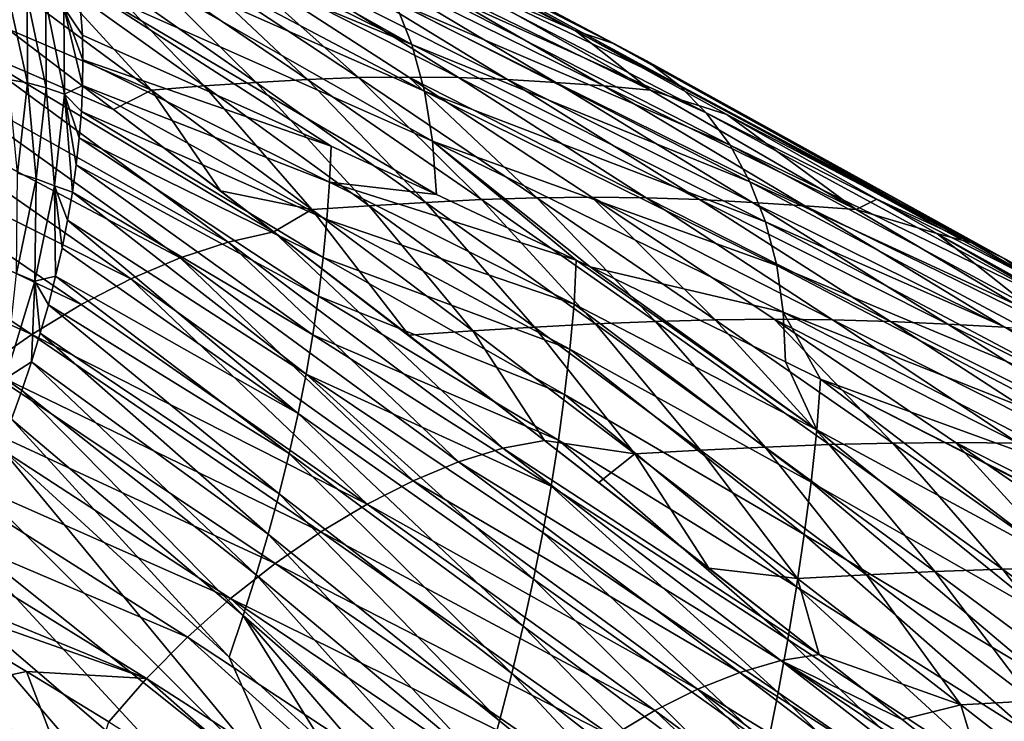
# Model space of a CAD drawing. Header units: metres. Extents: x -81 to 81, y -160 to 24.
# Tile 398 of 424: x 46 to 60, y -24 to -14. Entities that reach past the tile are written whole.
import ezdxf

# ---------------------------------------------------------------- set-up
doc = ezdxf.new("R2010")
doc.units = ezdxf.units.M
doc.layers.add('solid_501850_SW0001', color=7, linetype='CONTINUOUS')

msp = doc.modelspace()

# ---------------------------------------------------------------- linework, layer by layer
at = {"layer": 'solid_501850_SW0001'}
for points in [[(51.381676, -14.552135, 38.218342), (46.236816, -12.007472, 34.642727), (46.051979, -11.555608, 35.25964)], [(51.138412, -13.938457, 39.045704), (51.381676, -14.552135, 38.218342), (46.051979, -11.555608, 35.25964)], [(54.243725, -14.529588, 46.715511), (49.034344, -11.767048, 43.352364), (48.459808, -11.539899, 44.209618)], [(54.243725, -14.529588, 46.715511), (48.459808, -11.539899, 44.209618), (50.685349, -12.716161, 45.586086)], [(54.739605, -14.790174, 45.92141), (49.565578, -12.07014, 42.487942), (49.034344, -11.767048, 43.352364)], [(54.243725, -14.529588, 46.715511), (54.739605, -14.790174, 45.92141), (49.034344, -11.767048, 43.352364)], [(51.381676, -14.552135, 38.218342), (46.390862, -12.484763, 34.036221), (46.236816, -12.007472, 34.642727)], [(55.187233, -15.123268, 45.116829), (50.044197, -12.442247, 41.618992), (49.565578, -12.07014, 42.487942)], [(54.739605, -14.790174, 45.92141), (55.187233, -15.123268, 45.116829), (49.565578, -12.07014, 42.487942)], [(51.560978, -15.216865, 37.415573), (46.511375, -12.988661, 33.443432), (46.390862, -12.484763, 34.036221)], [(51.381676, -14.552135, 38.218342), (51.560978, -15.216865, 37.415573), (46.390862, -12.484763, 34.036221)], [(55.187233, -15.123268, 45.116829), (50.467518, -12.879896, 40.751743), (50.044197, -12.442247, 41.618992)], [(53.712002, -14.352382, 47.491558), (54.243725, -14.529588, 46.715511), (50.685349, -12.716161, 45.586086)], [(51.820988, -13.526931, 47.407066), (53.712002, -14.352382, 47.491558), (50.685349, -12.716161, 45.586086)], [(55.582592, -15.523121, 44.311565), (50.833046, -13.37977, 39.892048), (50.467518, -12.879896, 40.751743)], [(55.187233, -15.123268, 45.116829), (55.582592, -15.523121, 44.311565), (50.467518, -12.879896, 40.751743)], [(51.674412, -15.928433, 36.643333), (46.626717, -13.683044, 32.679245), (46.511375, -12.988661, 33.443432)], [(51.560978, -15.216865, 37.415573), (51.674412, -15.928433, 36.643333), (46.511375, -12.988661, 33.443432)], [(48.071609, -13.333746, 51.727974), (47.414883, -13.361568, 52.419991), (49.895454, -15.048962, 54.963287)], [(48.719975, -13.324569, 51.028309), (48.071609, -13.333746, 51.727974), (50.620518, -15.022439, 54.195496)], [(50.620518, -15.022439, 54.195496), (48.071609, -13.333746, 51.727974), (49.895454, -15.048962, 54.963287)], [(51.337345, -15.013768, 53.420864), (48.719975, -13.324569, 51.028309), (50.620518, -15.022439, 54.195496)], [(52.046833, -15.022608, 52.634907), (48.719975, -13.324569, 51.028309), (51.337345, -15.013768, 53.420864)], [(52.046833, -15.022608, 52.634907), (49.360188, -13.333924, 50.318062), (48.719975, -13.324569, 51.028309)], [(52.746574, -15.049292, 51.843781), (49.360188, -13.333924, 50.318062), (52.046833, -15.022608, 52.634907)], [(52.746574, -15.049292, 51.843781), (49.990559, -13.361917, 49.60181), (49.360188, -13.333924, 50.318062)], [(46.076992, -13.460634, 53.778084), (45.393555, -13.526157, 54.439835), (47.666992, -15.199658, 57.210106)], [(46.750145, -13.405132, 53.103542), (46.076992, -13.460634, 53.778084), (48.420597, -15.141355, 56.473446)], [(48.420597, -15.141355, 56.473446), (46.076992, -13.460634, 53.778084), (47.666992, -15.199658, 57.210106)], [(47.414883, -13.361568, 52.419991), (46.750145, -13.405132, 53.103542), (49.162457, -15.090097, 55.7229)], [(49.162457, -15.090097, 55.7229), (46.750145, -13.405132, 53.103542), (48.420597, -15.141355, 56.473446)], [(49.895454, -15.048962, 54.963287), (47.414883, -13.361568, 52.419991), (49.162457, -15.090097, 55.7229)], [(53.437481, -15.090549, 51.045418), (49.990559, -13.361917, 49.60181), (52.746574, -15.049292, 51.843781)], [(53.437481, -15.090549, 51.045418), (50.611797, -13.405617, 48.878284), (49.990559, -13.361917, 49.60181)], [(54.118549, -15.141894, 50.239071), (50.611797, -13.405617, 48.878284), (53.437481, -15.090549, 51.045418)], [(54.118549, -15.141894, 50.239071), (51.223312, -13.461227, 48.147198), (50.611797, -13.405617, 48.878284)], [(55.922859, -15.985349, 43.512856), (51.138412, -13.938457, 39.045704), (50.833046, -13.37977, 39.892048)], [(55.582592, -15.523121, 44.311565), (55.922859, -15.985349, 43.512856), (50.833046, -13.37977, 39.892048)], [(54.784531, -15.200349, 49.42231), (51.223312, -13.461227, 48.147198), (54.118549, -15.141894, 50.239071)], [(54.784531, -15.200349, 49.42231), (51.820988, -13.526931, 47.407066), (51.223312, -13.461227, 48.147198)], [(47.666992, -15.199658, 57.210106), (45.393555, -13.526157, 54.439835), (45.614483, -14.327086, 56.268772)], [(54.784531, -15.200349, 49.42231), (53.712002, -14.352382, 47.491558), (51.820988, -13.526931, 47.407066)], [(46.420303, -14.02544, 32.057678), (46.626717, -13.683044, 32.679245), (46.683296, -14.417109, 31.944193)], [(50.229889, -15.997247, 34.729874), (46.683296, -14.417109, 31.944193), (46.626717, -13.683044, 32.679245)], [(51.731468, -16.687729, 35.916821), (50.229889, -15.997247, 34.729874), (46.626717, -13.683044, 32.679245)], [(51.674412, -15.928433, 36.643333), (51.731468, -16.687729, 35.916821), (46.626717, -13.683044, 32.679245)], [(45.899185, -15.094875, 30.704269), (45.628143, -15.049007, 30.657438), (45.625515, -13.839293, 31.770866)], [(45.895546, -13.874189, 31.828856), (45.899185, -15.094875, 30.704269), (45.625515, -13.839293, 31.770866)], [(46.165749, -15.166101, 30.79281), (45.899185, -15.094875, 30.704269), (45.895546, -13.874189, 31.828856)], [(46.161266, -13.937654, 31.925404), (46.165749, -15.166101, 30.79281), (45.895546, -13.874189, 31.828856)], [(46.161266, -13.937654, 31.925404), (46.420303, -14.02544, 32.057678), (46.42585, -15.258811, 30.919487)], [(46.161266, -13.937654, 31.925404), (46.42585, -15.258811, 30.919487), (46.165749, -15.166101, 30.79281)], [(46.420303, -14.02544, 32.057678), (46.683296, -14.417109, 31.944193), (46.690861, -14.77109, 31.610945)], [(46.420303, -14.02544, 32.057678), (46.690861, -14.77109, 31.610945), (46.685928, -15.133663, 31.283468)], [(46.42585, -15.258811, 30.919487), (46.420303, -14.02544, 32.057678), (46.685928, -15.133663, 31.283468)], [(56.205288, -16.505592, 42.727806), (51.381676, -14.552135, 38.218342), (51.138412, -13.938457, 39.045704)], [(55.922859, -15.985349, 43.512856), (56.205288, -16.505592, 42.727806), (51.138412, -13.938457, 39.045704)], [(47.128731, -15.47471, 58.215424), (45.614483, -14.327086, 56.268772), (44.889595, -14.514923, 56.891071)], [(47.666992, -15.199658, 57.210106), (45.614483, -14.327086, 56.268772), (47.128731, -15.47471, 58.215424)], [(46.690861, -14.77109, 31.610945), (46.683296, -14.417109, 31.944193), (50.229889, -15.997247, 34.729874)], [(59.367966, -17.377544, 50.132549), (54.243725, -14.529588, 46.715511), (53.712002, -14.352382, 47.491558)], [(59.367966, -17.377544, 50.132549), (53.712002, -14.352382, 47.491558), (55.873505, -15.547473, 48.876907)], [(54.784531, -15.200349, 49.42231), (55.873505, -15.547473, 48.876907), (53.712002, -14.352382, 47.491558)], [(48.76059, -17.366125, 61.689133), (44.889595, -14.514923, 56.891071), (44.143307, -14.77847, 57.466152)], [(49.415836, -17.219246, 61.105362), (47.128731, -15.47471, 58.215424), (44.889595, -14.514923, 56.891071)], [(48.76059, -17.366125, 61.689133), (49.415836, -17.219246, 61.105362), (44.889595, -14.514923, 56.891071)], [(56.42725, -17.079359, 41.963444), (51.560978, -15.216865, 37.415573), (51.381676, -14.552135, 38.218342)], [(56.205288, -16.505592, 42.727806), (56.42725, -17.079359, 41.963444), (51.381676, -14.552135, 38.218342)], [(59.830841, -17.599165, 49.401505), (54.739605, -14.790174, 45.92141), (54.243725, -14.529588, 46.715511)], [(59.367966, -17.377544, 50.132549), (59.830841, -17.599165, 49.401505), (54.243725, -14.529588, 46.715511)], [(48.075581, -17.593344, 62.230732), (44.143307, -14.77847, 57.466152), (43.385609, -15.111691, 57.989574)], [(48.075581, -17.593344, 62.230732), (48.76059, -17.366125, 61.689133), (44.143307, -14.77847, 57.466152)], [(46.685928, -15.133663, 31.283468), (46.690861, -14.77109, 31.610945), (50.207573, -16.511072, 34.256538)], [(46.690861, -14.77109, 31.610945), (50.229889, -15.997247, 34.729874), (50.207573, -16.511072, 34.256538)], [(59.830841, -17.599165, 49.401505), (55.187233, -15.123268, 45.116829), (54.739605, -14.790174, 45.92141)], [(50.620518, -15.022439, 54.195496), (49.895454, -15.048962, 54.963287), (52.377026, -16.761465, 57.491039)], [(51.337345, -15.013768, 53.420864), (50.620518, -15.022439, 54.195496), (53.166389, -16.736252, 56.65202)], [(53.166389, -16.736252, 56.65202), (50.620518, -15.022439, 54.195496), (52.377026, -16.761465, 57.491039)], [(53.947536, -16.728115, 55.806976), (51.337345, -15.013768, 53.420864), (53.166389, -16.736252, 56.65202)], [(54.722221, -16.73641, 54.949734), (51.337345, -15.013768, 53.420864), (53.947536, -16.728115, 55.806976)], [(54.722221, -16.73641, 54.949734), (52.046833, -15.022608, 52.634907), (51.337345, -15.013768, 53.420864)], [(55.487164, -16.761778, 54.088169), (52.046833, -15.022608, 52.634907), (54.722221, -16.73641, 54.949734)], [(55.487164, -16.761778, 54.088169), (52.746574, -15.049292, 51.843781), (52.046833, -15.022608, 52.634907)], [(47.374588, -17.892267, 62.723747), (43.385609, -15.111691, 57.989574), (42.624023, -15.509725, 58.457596)], [(47.374588, -17.892267, 62.723747), (48.075581, -17.593344, 62.230732), (43.385609, -15.111691, 57.989574)], [(45.899185, -15.094875, 30.704269), (45.758961, -16.383331, 29.674858), (45.628143, -15.049007, 30.657438)], [(46.02552, -16.464092, 29.7547), (45.758961, -16.383331, 29.674858), (45.899185, -15.094875, 30.704269)], [(46.165749, -15.166101, 30.79281), (46.02552, -16.464092, 29.7547), (45.899185, -15.094875, 30.704269)], [(46.165749, -15.166101, 30.79281), (46.286106, -16.563457, 29.874815), (46.02552, -16.464092, 29.7547)], [(46.165749, -15.166101, 30.79281), (46.42585, -15.258811, 30.919487), (46.286106, -16.563457, 29.874815)], [(46.42585, -15.258811, 30.919487), (46.685928, -15.133663, 31.283468), (46.66843, -15.504239, 30.962389)], [(46.66843, -15.504239, 30.962389), (46.685928, -15.133663, 31.283468), (50.170822, -17.04665, 33.812077)], [(46.685928, -15.133663, 31.283468), (50.207573, -16.511072, 34.256538), (50.170822, -17.04665, 33.812077)], [(48.420597, -15.141355, 56.473446), (47.666992, -15.199658, 57.210106), (49.954033, -16.901487, 59.951092)], [(49.162457, -15.090097, 55.7229), (48.420597, -15.141355, 56.473446), (50.773262, -16.848387, 59.143887)], [(50.773262, -16.848387, 59.143887), (48.420597, -15.141355, 56.473446), (49.954033, -16.901487, 59.951092)], [(49.895454, -15.048962, 54.963287), (49.162457, -15.090097, 55.7229), (51.579746, -16.800409, 58.322056)], [(51.579746, -16.800409, 58.322056), (49.162457, -15.090097, 55.7229), (50.773262, -16.848387, 59.143887)], [(52.377026, -16.761465, 57.491039), (49.895454, -15.048962, 54.963287), (51.579746, -16.800409, 58.322056)], [(56.243443, -16.800833, 53.219364), (52.746574, -15.049292, 51.843781), (55.487164, -16.761778, 54.088169)], [(56.243443, -16.800833, 53.219364), (53.437481, -15.090549, 51.045418), (52.746574, -15.049292, 51.843781)], [(56.989735, -16.84889, 52.342247), (53.437481, -15.090549, 51.045418), (56.243443, -16.800833, 53.219364)], [(56.989735, -16.84889, 52.342247), (54.118549, -15.141894, 50.239071), (53.437481, -15.090549, 51.045418)], [(57.720085, -16.902111, 51.453789), (54.118549, -15.141894, 50.239071), (56.989735, -16.84889, 52.342247)], [(57.720085, -16.902111, 51.453789), (54.784531, -15.200349, 49.42231), (54.118549, -15.141894, 50.239071)], [(60.249489, -17.896261, 48.655308), (55.582592, -15.523121, 44.311565), (55.187233, -15.123268, 45.116829)], [(59.830841, -17.599165, 49.401505), (60.249489, -17.896261, 48.655308), (55.187233, -15.123268, 45.116829)], [(46.286106, -16.563457, 29.874815), (46.42585, -15.258811, 30.919487), (46.540447, -16.656763, 30.044237)], [(46.42585, -15.258811, 30.919487), (46.66843, -15.504239, 30.962389), (46.638332, -15.882125, 30.648371)], [(46.42585, -15.258811, 30.919487), (46.638332, -15.882125, 30.648371), (46.595654, -16.266552, 30.342108)], [(46.42585, -15.258811, 30.919487), (46.595654, -16.266552, 30.342108), (46.540447, -16.656763, 30.044237)], [(47.666992, -15.199658, 57.210106), (47.128731, -15.47471, 58.215424), (48.652695, -16.635681, 60.147739)], [(49.954033, -16.901487, 59.951092), (47.666992, -15.199658, 57.210106), (48.652695, -16.635681, 60.147739)], [(56.586117, -17.702047, 41.226891), (51.674412, -15.928433, 36.643333), (51.560978, -15.216865, 37.415573)], [(56.42725, -17.079359, 41.963444), (56.586117, -17.702047, 41.226891), (51.560978, -15.216865, 37.415573)], [(57.720085, -16.902111, 51.453789), (55.873505, -15.547473, 48.876907), (54.784531, -15.200349, 49.42231)], [(46.667614, -18.256433, 63.163204), (42.624023, -15.509725, 58.457596), (41.86396, -15.969094, 58.867496)], [(46.667614, -18.256433, 63.163204), (47.374588, -17.892267, 62.723747), (42.624023, -15.509725, 58.457596)], [(46.638332, -15.882125, 30.648371), (46.66843, -15.504239, 30.962389), (50.118141, -17.588531, 33.376495)], [(46.66843, -15.504239, 30.962389), (50.170822, -17.04665, 33.812077), (50.118141, -17.588531, 33.376495)], [(49.415836, -17.219246, 61.105362), (48.652695, -16.635681, 60.147739), (47.128731, -15.47471, 58.215424)], [(60.618809, -18.261227, 47.906685), (55.922859, -15.985349, 43.512856), (55.582592, -15.523121, 44.311565)], [(60.249489, -17.896261, 48.655308), (60.618809, -18.261227, 47.906685), (55.582592, -15.523121, 44.311565)], [(58.014431, -16.753647, 50.270187), (59.367966, -17.377544, 50.132549), (55.873505, -15.547473, 48.876907)], [(57.720085, -16.902111, 51.453789), (58.014431, -16.753647, 50.270187), (55.873505, -15.547473, 48.876907)], [(45.961082, -18.681717, 63.545864), (41.86396, -15.969094, 58.867496), (41.110748, -16.486374, 59.216599)], [(45.961082, -18.681717, 63.545864), (46.667614, -18.256433, 63.163204), (41.86396, -15.969094, 58.867496)], [(46.595654, -16.266552, 30.342108), (46.638332, -15.882125, 30.648371), (50.051582, -18.135687, 32.949432)], [(46.638332, -15.882125, 30.648371), (50.118141, -17.588531, 33.376495), (50.051582, -18.135687, 32.949432)], [(50.207573, -16.511072, 34.256538), (50.229889, -15.997247, 34.729874), (51.731468, -16.687729, 35.916821)], [(53.724648, -17.624487, 37.4995), (51.731468, -16.687729, 35.916821), (51.674412, -15.928433, 36.643333)], [(53.924446, -17.719681, 37.658607), (53.724648, -17.624487, 37.4995), (51.674412, -15.928433, 36.643333)], [(56.678478, -18.367329, 40.527695), (53.924446, -17.719681, 37.658607), (51.674412, -15.928433, 36.643333)], [(56.586117, -17.702047, 41.226891), (56.678478, -18.367329, 40.527695), (51.674412, -15.928433, 36.643333)], [(60.935722, -18.688761, 47.163998), (56.205288, -16.505592, 42.727806), (55.922859, -15.985349, 43.512856)], [(60.618809, -18.261227, 47.906685), (60.935722, -18.688761, 47.163998), (55.922859, -15.985349, 43.512856)], [(46.540447, -16.656763, 30.044237), (46.595654, -16.266552, 30.342108), (49.970413, -18.688627, 32.532211)], [(46.595654, -16.266552, 30.342108), (50.051582, -18.135687, 32.949432), (49.970413, -18.688627, 32.532211)], [(46.02552, -16.464092, 29.7547), (45.744492, -17.814283, 28.822502), (45.758961, -16.383331, 29.674858)], [(45.261272, -19.164076, 63.868565), (45.961082, -18.681717, 63.545864), (41.110748, -16.486374, 59.216599)], [(46.02552, -16.464092, 29.7547), (46.004585, -17.921774, 28.935745), (45.744492, -17.814283, 28.822502)], [(46.02552, -16.464092, 29.7547), (46.286106, -16.563457, 29.874815), (46.004585, -17.921774, 28.935745)], [(46.004585, -17.921774, 28.935745), (46.286106, -16.563457, 29.874815), (46.301006, -17.854321, 29.206675)], [(46.286106, -16.563457, 29.874815), (46.540447, -16.656763, 30.044237), (46.47282, -17.052006, 29.755335)], [(46.286106, -16.563457, 29.874815), (46.47282, -17.052006, 29.755335), (46.392937, -17.451485, 29.475954)], [(46.286106, -16.563457, 29.874815), (46.392937, -17.451485, 29.475954), (46.301006, -17.854321, 29.206675)], [(50.170822, -17.04665, 33.812077), (50.207573, -16.511072, 34.256538), (53.698143, -18.250628, 36.968891)], [(50.207573, -16.511072, 34.256538), (51.731468, -16.687729, 35.916821), (53.724648, -17.624487, 37.4995)], [(50.207573, -16.511072, 34.256538), (53.724648, -17.624487, 37.4995), (53.698143, -18.250628, 36.968891)], [(61.197212, -19.173698, 46.435429), (56.42725, -17.079359, 41.963444), (56.205288, -16.505592, 42.727806)], [(60.935722, -18.688761, 47.163998), (61.197212, -19.173698, 46.435429), (56.205288, -16.505592, 42.727806)], [(46.47282, -17.052006, 29.755335), (46.540447, -16.656763, 30.044237), (49.873871, -19.24737, 32.125732)], [(46.540447, -16.656763, 30.044237), (49.970413, -18.688627, 32.532211), (49.873871, -19.24737, 32.125732)], [(49.954033, -16.901487, 59.951092), (48.652695, -16.635681, 60.147739), (49.415836, -17.219246, 61.105362)], [(50.773262, -16.848387, 59.143887), (49.954033, -16.901487, 59.951092), (52.253193, -18.630022, 62.661472)], [(51.579746, -16.800409, 58.322056), (50.773262, -16.848387, 59.143887), (53.132942, -18.579784, 61.787514)], [(53.132942, -18.579784, 61.787514), (50.773262, -16.848387, 59.143887), (52.253193, -18.630022, 62.661472)], [(52.377026, -16.761465, 57.491039), (51.579746, -16.800409, 58.322056), (53.999882, -18.534069, 60.898994)], [(53.999882, -18.534069, 60.898994), (51.579746, -16.800409, 58.322056), (53.132942, -18.579784, 61.787514)], [(53.166389, -16.736252, 56.65202), (52.377026, -16.761465, 57.491039), (54.857513, -18.497089, 60.001297)], [(54.857513, -18.497089, 60.001297), (52.377026, -16.761465, 57.491039), (53.999882, -18.534069, 60.898994)], [(53.947536, -16.728115, 55.806976), (53.166389, -16.736252, 56.65202), (55.707188, -18.473198, 59.095657)], [(55.707188, -18.473198, 59.095657), (53.166389, -16.736252, 56.65202), (54.857513, -18.497089, 60.001297)], [(56.548538, -18.46562, 58.184784), (53.947536, -16.728115, 55.806976), (55.707188, -18.473198, 59.095657)], [(57.384304, -18.473347, 57.260693), (53.947536, -16.728115, 55.806976), (56.548538, -18.46562, 58.184784)], [(57.384304, -18.473347, 57.260693), (54.722221, -16.73641, 54.949734), (53.947536, -16.728115, 55.806976)], [(58.210197, -18.497385, 56.333088), (54.722221, -16.73641, 54.949734), (57.384304, -18.473347, 57.260693)], [(58.210197, -18.497385, 56.333088), (55.487164, -16.761778, 54.088169), (54.722221, -16.73641, 54.949734)], [(59.027489, -18.53447, 55.398178), (55.487164, -16.761778, 54.088169), (58.210197, -18.497385, 56.333088)], [(59.027489, -18.53447, 55.398178), (56.243443, -16.800833, 53.219364), (55.487164, -16.761778, 54.088169)], [(59.834801, -18.580267, 54.454857), (56.243443, -16.800833, 53.219364), (59.027489, -18.53447, 55.398178)], [(59.834801, -18.580267, 54.454857), (56.989735, -16.84889, 52.342247), (56.243443, -16.800833, 53.219364)], [(60.626228, -18.6306, 53.500134), (56.989735, -16.84889, 52.342247), (59.834801, -18.580267, 54.454857)], [(60.626228, -18.6306, 53.500134), (57.720085, -16.902111, 51.453789), (56.989735, -16.84889, 52.342247)], [(57.720085, -16.902111, 51.453789), (58.871166, -17.242712, 50.83382), (58.014431, -16.753647, 50.270187)], [(58.014431, -16.753647, 50.270187), (58.871166, -17.242712, 50.83382), (59.367966, -17.377544, 50.132549)], [(49.954033, -16.901487, 59.951092), (49.415836, -17.219246, 61.105362), (51.338276, -18.695679, 63.488617)], [(52.253193, -18.630022, 62.661472), (49.954033, -16.901487, 59.951092), (51.338276, -18.695679, 63.488617)], [(60.626228, -18.6306, 53.500134), (58.871166, -17.242712, 50.83382), (57.720085, -16.902111, 51.453789)], [(46.392937, -17.451485, 29.475954), (46.47282, -17.052006, 29.755335), (49.76144, -19.811432, 31.730789)], [(46.47282, -17.052006, 29.755335), (49.873871, -19.24737, 32.125732), (49.76144, -19.811432, 31.730789)], [(50.118141, -17.588531, 33.376495), (50.170822, -17.04665, 33.812077), (53.637505, -18.893959, 36.461208)], [(50.170822, -17.04665, 33.812077), (53.698143, -18.250628, 36.968891), (53.637505, -18.893959, 36.461208)], [(61.400055, -19.711027, 45.729172), (56.586117, -17.702047, 41.226891), (56.42725, -17.079359, 41.963444)], [(61.197212, -19.173698, 46.435429), (61.400055, -19.711027, 45.729172), (56.42725, -17.079359, 41.963444)], [(52.679817, -20.305254, 66.399429), (49.415836, -17.219246, 61.105362), (48.76059, -17.366125, 61.689133)], [(53.275642, -20.192585, 65.848915), (51.338276, -18.695679, 63.488617), (49.415836, -17.219246, 61.105362)], [(52.679817, -20.305254, 66.399429), (53.275642, -20.192585, 65.848915), (49.415836, -17.219246, 61.105362)], [(64.405075, -20.312187, 53.604729), (59.367966, -17.377544, 50.132549), (58.871166, -17.242712, 50.83382)], [(64.405075, -20.312187, 53.604729), (58.871166, -17.242712, 50.83382), (61.423046, -18.721586, 52.534035)], [(60.626228, -18.6306, 53.500134), (61.423046, -18.721586, 52.534035), (58.871166, -17.242712, 50.83382)], [(52.049065, -20.500666, 66.911087), (48.76059, -17.366125, 61.689133), (48.075581, -17.593344, 62.230732)], [(52.049065, -20.500666, 66.911087), (52.679817, -20.305254, 66.399429), (48.76059, -17.366125, 61.689133)], [(64.837891, -20.499334, 52.928864), (59.830841, -17.599165, 49.401505), (59.367966, -17.377544, 50.132549)], [(64.405075, -20.312187, 53.604729), (64.837891, -20.499334, 52.928864), (59.367966, -17.377544, 50.132549)], [(46.301006, -17.854321, 29.206675), (46.392937, -17.451485, 29.475954), (49.76144, -19.811432, 31.730789)], [(51.39946, -20.768713, 67.376366), (48.075581, -17.593344, 62.230732), (47.374588, -17.892267, 62.723747)], [(51.39946, -20.768713, 67.376366), (52.049065, -20.500666, 66.911087), (48.075581, -17.593344, 62.230732)], [(50.051582, -18.135687, 32.949432), (50.118141, -17.588531, 33.376495), (53.560738, -19.540884, 35.959972)], [(50.118141, -17.588531, 33.376495), (53.637505, -18.893959, 36.461208), (53.560738, -19.540884, 35.959972)], [(53.698143, -18.250628, 36.968891), (53.724648, -17.624487, 37.4995), (57.157276, -20.044167, 39.689598)], [(57.157276, -20.044167, 39.689598), (53.724648, -17.624487, 37.4995), (53.924446, -17.719681, 37.658607)], [(65.229805, -20.763836, 52.235107), (60.249489, -17.896261, 48.655308), (59.830841, -17.599165, 49.401505)], [(64.837891, -20.499334, 52.928864), (65.229805, -20.763836, 52.235107), (59.830841, -17.599165, 49.401505)], [(45.744492, -17.814283, 28.822502), (46.004585, -17.921774, 28.935745), (45.583328, -19.316633, 28.115774)], [(56.678478, -18.367329, 40.527695), (56.712761, -19.073265, 39.887707), (53.924446, -17.719681, 37.658607)], [(57.157276, -20.044167, 39.689598), (53.924446, -17.719681, 37.658607), (56.712761, -19.073265, 39.887707)], [(61.540936, -20.295641, 45.0536), (56.678478, -18.367329, 40.527695), (56.586117, -17.702047, 41.226891)], [(61.400055, -19.711027, 45.729172), (61.540936, -20.295641, 45.0536), (56.586117, -17.702047, 41.226891)], [(45.583328, -19.316633, 28.115774), (46.004585, -17.921774, 28.935745), (45.955441, -19.074898, 28.464128)], [(46.004585, -17.921774, 28.935745), (46.081959, -18.666843, 28.70034), (45.955441, -19.074898, 28.464128)], [(46.004585, -17.921774, 28.935745), (46.301006, -17.854321, 29.206675), (46.197254, -18.259705, 28.947992)], [(46.004585, -17.921774, 28.935745), (46.197254, -18.259705, 28.947992), (46.081959, -18.666843, 28.70034)], [(46.197254, -18.259705, 28.947992), (46.301006, -17.854321, 29.206675), (49.633255, -20.380148, 31.347841)], [(46.301006, -17.854321, 29.206675), (49.76144, -19.811432, 31.730789), (49.633255, -20.380148, 31.347841)], [(50.742477, -21.101986, 67.789581), (47.374588, -17.892267, 62.723747), (46.667614, -18.256433, 63.163204)], [(50.742477, -21.101986, 67.789581), (51.39946, -20.768713, 67.376366), (47.374588, -17.892267, 62.723747)], [(50.742477, -21.101986, 67.789581), (46.667614, -18.256433, 63.163204), (45.961082, -18.681717, 63.545864)], [(49.970413, -18.688627, 32.532211), (50.051582, -18.135687, 32.949432), (53.471619, -20.191051, 35.465054)], [(50.051582, -18.135687, 32.949432), (53.560738, -19.540884, 35.959972), (53.471619, -20.191051, 35.465054)], [(53.637505, -18.893959, 36.461208), (53.698143, -18.250628, 36.968891), (57.075569, -20.787947, 39.122284)], [(53.698143, -18.250628, 36.968891), (57.157276, -20.044167, 39.689598), (57.075569, -20.787947, 39.122284)], [(46.081959, -18.666843, 28.70034), (46.197254, -18.259705, 28.947992), (49.490089, -20.952789, 30.97694)], [(46.197254, -18.259705, 28.947992), (49.633255, -20.380148, 31.347841), (49.490089, -20.952789, 30.97694)], [(57.21249, -19.320877, 40.28894), (56.712761, -19.073265, 39.887707), (56.678478, -18.367329, 40.527695)], [(61.615238, -20.919458, 44.421261), (57.21249, -19.320877, 40.28894), (56.678478, -18.367329, 40.527695)], [(61.540936, -20.295641, 45.0536), (61.615238, -20.919458, 44.421261), (56.678478, -18.367329, 40.527695)], [(53.999882, -18.534069, 60.898994), (53.132942, -18.579784, 61.787514), (55.497593, -20.333609, 64.402405)], [(54.857513, -18.497089, 60.001297), (53.999882, -18.534069, 60.898994), (56.420723, -20.28908, 63.451691)], [(56.420723, -20.28908, 63.451691), (53.999882, -18.534069, 60.898994), (55.497593, -20.333609, 64.402405)], [(55.707188, -18.473198, 59.095657), (54.857513, -18.497089, 60.001297), (57.334835, -20.253839, 62.492111)], [(57.334835, -20.253839, 62.492111), (54.857513, -18.497089, 60.001297), (56.420723, -20.28908, 63.451691)], [(56.548538, -18.46562, 58.184784), (55.707188, -18.473198, 59.095657), (58.240875, -20.231279, 61.524521)], [(58.240875, -20.231279, 61.524521), (55.707188, -18.473198, 59.095657), (57.334835, -20.253839, 62.492111)], [(59.138321, -20.224283, 60.552433), (56.548538, -18.46562, 58.184784), (58.240875, -20.231279, 61.524521)], [(60.031006, -20.231419, 59.565918), (56.548538, -18.46562, 58.184784), (59.138321, -20.224283, 60.552433)], [(60.031006, -20.231419, 59.565918), (57.384304, -18.473347, 57.260693), (56.548538, -18.46562, 58.184784)], [(60.913536, -20.25412, 58.576633), (57.384304, -18.473347, 57.260693), (60.031006, -20.231419, 59.565918)], [(60.913536, -20.25412, 58.576633), (58.210197, -18.497385, 56.333088), (57.384304, -18.473347, 57.260693)], [(61.787407, -20.289461, 57.579914), (58.210197, -18.497385, 56.333088), (60.913536, -20.25412, 58.576633)], [(61.787407, -20.289461, 57.579914), (59.027489, -18.53447, 55.398178), (58.210197, -18.497385, 56.333088)], [(62.651665, -20.334087, 56.575047), (59.027489, -18.53447, 55.398178), (61.787407, -20.289461, 57.579914)], [(62.651665, -20.334087, 56.575047), (59.834801, -18.580267, 54.454857), (59.027489, -18.53447, 55.398178)], [(45.955441, -19.074898, 28.464128), (46.081959, -18.666843, 28.70034), (49.332832, -21.52874, 30.617603)], [(46.081959, -18.666843, 28.70034), (49.490089, -20.952789, 30.97694), (49.332832, -21.52874, 30.617603)], [(52.253193, -18.630022, 62.661472), (51.338276, -18.695679, 63.488617), (53.275642, -20.192585, 65.848915)], [(53.132942, -18.579784, 61.787514), (52.253193, -18.630022, 62.661472), (54.562992, -20.383633, 65.339912)], [(54.562992, -20.383633, 65.339912), (52.253193, -18.630022, 62.661472), (53.275642, -20.192585, 65.848915)], [(55.497593, -20.333609, 64.402405), (53.132942, -18.579784, 61.787514), (54.562992, -20.383633, 65.339912)], [(50.085194, -21.495939, 68.147148), (45.961082, -18.681717, 63.545864), (45.261272, -19.164076, 63.868565)], [(50.085194, -21.495939, 68.147148), (50.742477, -21.101986, 67.789581), (45.961082, -18.681717, 63.545864)], [(49.873871, -19.24737, 32.125732), (49.970413, -18.688627, 32.532211), (53.369179, -20.846033, 34.978725)], [(49.970413, -18.688627, 32.532211), (53.471619, -20.191051, 35.465054), (53.369179, -20.846033, 34.978725)], [(53.560738, -19.540884, 35.959972), (53.637505, -18.893959, 36.461208), (56.977192, -21.532669, 38.558937)], [(53.637505, -18.893959, 36.461208), (57.075569, -20.787947, 39.122284), (56.977192, -21.532669, 38.558937)], [(45.583328, -19.316633, 28.115774), (45.955441, -19.074898, 28.464128), (45.8181, -19.482969, 28.239758)], [(45.8181, -19.482969, 28.239758), (45.955441, -19.074898, 28.464128), (49.162315, -22.107105, 30.268764)], [(45.955441, -19.074898, 28.464128), (49.332832, -21.52874, 30.617603), (49.162315, -22.107105, 30.268764)], [(57.157276, -20.044167, 39.689598), (56.712761, -19.073265, 39.887707), (57.21249, -19.320877, 40.28894)], [(49.434505, -21.946142, 68.445602), (45.261272, -19.164076, 63.868565), (44.57449, -19.69943, 64.128159)], [(49.434505, -21.946142, 68.445602), (50.085194, -21.495939, 68.147148), (45.261272, -19.164076, 63.868565)], [(45.583328, -19.316633, 28.115774), (45.8181, -19.482969, 28.239758), (45.670326, -19.89023, 28.027554)], [(49.76144, -19.811432, 31.730789), (49.873871, -19.24737, 32.125732), (53.119545, -22.171516, 34.036488)], [(49.873871, -19.24737, 32.125732), (53.369179, -20.846033, 34.978725), (53.252144, -21.506334, 34.502224)], [(49.873871, -19.24737, 32.125732), (53.252144, -21.506334, 34.502224), (53.119545, -22.171516, 34.036488)], [(57.157276, -20.044167, 39.689598), (57.21249, -19.320877, 40.28894), (60.583019, -21.89048, 42.415588)], [(60.932297, -21.213345, 43.292141), (60.646851, -21.064991, 43.060658), (57.21249, -19.320877, 40.28894)], [(60.583019, -21.89048, 42.415588), (57.21249, -19.320877, 40.28894), (60.646851, -21.064991, 43.060658)], [(61.621922, -21.573956, 43.8521), (60.932297, -21.213345, 43.292141), (57.21249, -19.320877, 40.28894)], [(61.615238, -20.919458, 44.421261), (61.621922, -21.573956, 43.8521), (57.21249, -19.320877, 40.28894)], [(45.670326, -19.89023, 28.027554), (45.8181, -19.482969, 28.239758), (48.97683, -22.687304, 29.931896)], [(45.8181, -19.482969, 28.239758), (49.162315, -22.107105, 30.268764), (48.97683, -22.687304, 29.931896)], [(53.471619, -20.191051, 35.465054), (53.560738, -19.540884, 35.959972), (56.867218, -22.279177, 38.000168)], [(53.560738, -19.540884, 35.959972), (56.977192, -21.532669, 38.558937), (56.867218, -22.279177, 38.000168)], [(48.797348, -22.448099, 68.681473), (44.57449, -19.69943, 64.128159), (43.907204, -20.283585, 64.321411)], [(48.797348, -22.448099, 68.681473), (49.434505, -21.946142, 68.445602), (44.57449, -19.69943, 64.128159)], [(45.670326, -19.89023, 28.027554), (48.777809, -23.282972, 29.627802), (45.512524, -20.295971, 27.827732)], [(45.670326, -19.89023, 28.027554), (48.97683, -22.687304, 29.931896), (48.777809, -23.282972, 29.627802)], [(49.633255, -20.380148, 31.347841), (49.76144, -19.811432, 31.730789), (52.971519, -22.840904, 33.581985)], [(49.76144, -19.811432, 31.730789), (53.119545, -22.171516, 34.036488), (52.971519, -22.840904, 33.581985)], [(57.075569, -20.787947, 39.122284), (57.157276, -20.044167, 39.689598), (60.482086, -22.726563, 41.791382)], [(57.157276, -20.044167, 39.689598), (60.583019, -21.89048, 42.415588), (60.482086, -22.726563, 41.791382)], [(57.19207, -23.245317, 70.496796), (53.275642, -20.192585, 65.848915), (52.679817, -20.305254, 66.399429)], [(55.616138, -22.012691, 68.646057), (54.049538, -20.793003, 66.780296), (53.275642, -20.192585, 65.848915)], [(54.562992, -20.383633, 65.339912), (53.275642, -20.192585, 65.848915), (54.049538, -20.793003, 66.780296)], [(57.19207, -23.245317, 70.496796), (55.616138, -22.012691, 68.646057), (53.275642, -20.192585, 65.848915)], [(53.369179, -20.846033, 34.978725), (53.471619, -20.191051, 35.465054), (56.744816, -23.029858, 37.449028)], [(53.471619, -20.191051, 35.465054), (56.867218, -22.279177, 38.000168), (56.744816, -23.029858, 37.449028)], [(48.180851, -22.997185, 68.851212), (43.907204, -20.283585, 64.321411), (43.269398, -20.910103, 64.443275)], [(48.180851, -22.997185, 68.851212), (48.797348, -22.448099, 68.681473), (43.907204, -20.283585, 64.321411)], [(49.696972, -25.356684, 29.943083), (45.21423, -20.883219, 27.525236), (45.512524, -20.295971, 27.827732)], [(48.777809, -23.282972, 29.627802), (49.696972, -25.356684, 29.943083), (45.512524, -20.295971, 27.827732)], [(56.645596, -23.330952, 71.019836), (52.679817, -20.305254, 66.399429), (52.049065, -20.500666, 66.911087)], [(56.645596, -23.330952, 71.019836), (57.19207, -23.245317, 70.496796), (52.679817, -20.305254, 66.399429)], [(55.497593, -20.333609, 64.402405), (54.562992, -20.383633, 65.339912), (56.881962, -22.160696, 67.985092)], [(56.420723, -20.28908, 63.451691), (55.497593, -20.333609, 64.402405), (57.865166, -22.107925, 66.986656)], [(57.865166, -22.107925, 66.986656), (55.497593, -20.333609, 64.402405), (56.881962, -22.160696, 67.985092)], [(57.334835, -20.253839, 62.492111), (56.420723, -20.28908, 63.451691), (58.840126, -22.063446, 65.978134)], [(58.840126, -22.063446, 65.978134), (56.420723, -20.28908, 63.451691), (57.865166, -22.107925, 66.986656)], [(58.240875, -20.231279, 61.524521), (57.334835, -20.253839, 62.492111), (59.806908, -22.029716, 64.961525)], [(59.806908, -22.029716, 64.961525), (57.334835, -20.253839, 62.492111), (58.840126, -22.063446, 65.978134)], [(59.138321, -20.224283, 60.552433), (58.240875, -20.231279, 61.524521), (60.765419, -22.008499, 63.936733)], [(60.765419, -22.008499, 63.936733), (58.240875, -20.231279, 61.524521), (59.806908, -22.029716, 64.961525)], [(61.714863, -22.00211, 62.908054), (59.138321, -20.224283, 60.552433), (60.765419, -22.008499, 63.936733)], [(62.660278, -22.008625, 61.863548), (59.138321, -20.224283, 60.552433), (61.714863, -22.00211, 62.908054)], [(62.660278, -22.008625, 61.863548), (60.031006, -20.231419, 59.565918), (59.138321, -20.224283, 60.552433)], [(49.490089, -20.952789, 30.97694), (49.633255, -20.380148, 31.347841), (52.809284, -23.513767, 33.138599)], [(49.633255, -20.380148, 31.347841), (52.971519, -22.840904, 33.581985), (52.809284, -23.513767, 33.138599)], [(56.061989, -23.499159, 71.505104), (52.049065, -20.500666, 66.911087), (51.39946, -20.768713, 67.376366)], [(56.061989, -23.499159, 71.505104), (56.645596, -23.330952, 71.019836), (52.049065, -20.500666, 66.911087)], [(54.562992, -20.383633, 65.339912), (54.049538, -20.793003, 66.780296), (55.616138, -22.012691, 68.646057)], [(56.881962, -22.160696, 67.985092), (54.562992, -20.383633, 65.339912), (55.616138, -22.012691, 68.646057)], [(55.458405, -23.739807, 71.945328), (51.39946, -20.768713, 67.376366), (50.742477, -21.101986, 67.789581)], [(55.458405, -23.739807, 71.945328), (56.061989, -23.499159, 71.505104), (51.39946, -20.768713, 67.376366)], [(47.596458, -23.58602, 68.949013), (43.269398, -20.910103, 64.443275), (42.674515, -21.570274, 64.486824)], [(47.596458, -23.58602, 68.949013), (48.180851, -22.997185, 68.851212), (43.269398, -20.910103, 64.443275)], [(49.696972, -25.356684, 29.943083), (44.878067, -21.515919, 27.23778), (45.21423, -20.883219, 27.525236)], [(53.252144, -21.506334, 34.502224), (53.369179, -20.846033, 34.978725), (56.608498, -23.785486, 36.906914)], [(53.369179, -20.846033, 34.978725), (56.744816, -23.029858, 37.449028), (56.608498, -23.785486, 36.906914)], [(56.977192, -21.532669, 38.558937), (57.075569, -20.787947, 39.122284), (60.364258, -23.561617, 41.169403)], [(57.075569, -20.787947, 39.122284), (60.482086, -22.726563, 41.791382), (60.364258, -23.561617, 41.169403)], [(49.332832, -21.52874, 30.617603), (49.490089, -20.952789, 30.97694), (52.63414, -24.189455, 32.7052)], [(49.490089, -20.952789, 30.97694), (52.809284, -23.513767, 33.138599), (52.63414, -24.189455, 32.7052)], [(54.846764, -24.045195, 72.334625), (50.742477, -21.101986, 67.789581), (50.085194, -21.495939, 68.147148)], [(54.846764, -24.045195, 72.334625), (55.458405, -23.739807, 71.945328), (50.742477, -21.101986, 67.789581)], [(47.596458, -23.58602, 68.949013), (42.674515, -21.570274, 64.486824), (43.84325, -22.260086, 65.686264)], [(49.260956, -26.253649, 29.591743), (44.523476, -22.195341, 26.984076), (44.878067, -21.515919, 27.23778)], [(49.696972, -25.356684, 29.943083), (49.260956, -26.253649, 29.591743), (44.878067, -21.515919, 27.23778)], [(49.162315, -22.107105, 30.268764), (49.332832, -21.52874, 30.617603), (52.447048, -24.866573, 32.279373)], [(49.332832, -21.52874, 30.617603), (52.63414, -24.189455, 32.7052), (52.447048, -24.866573, 32.279373)], [(54.234421, -24.410601, 72.669266), (50.085194, -21.495939, 68.147148), (49.434505, -21.946142, 68.445602)], [(54.234421, -24.410601, 72.669266), (54.846764, -24.045195, 72.334625), (50.085194, -21.495939, 68.147148)], [(53.119545, -22.171516, 34.036488), (53.252144, -21.506334, 34.502224), (56.456989, -24.545557, 36.374767)], [(53.252144, -21.506334, 34.502224), (56.608498, -23.785486, 36.906914), (56.456989, -24.545557, 36.374767)], [(56.867218, -22.279177, 38.000168), (56.977192, -21.532669, 38.558937), (60.235172, -24.397696, 40.551029)], [(56.977192, -21.532669, 38.558937), (60.364258, -23.561617, 41.169403), (60.235172, -24.397696, 40.551029)], [(53.628548, -24.831423, 72.945633), (49.434505, -21.946142, 68.445602), (48.797348, -22.448099, 68.681473)], [(53.628548, -24.831423, 72.945633), (54.234421, -24.410601, 72.669266), (49.434505, -21.946142, 68.445602)], [(56.881962, -22.160696, 67.985092), (55.616138, -22.012691, 68.646057), (57.19207, -23.245317, 70.496796)], [(59.806908, -22.029716, 64.961525), (58.840126, -22.063446, 65.978134), (61.260384, -23.859325, 68.480446)], [(60.765419, -22.008499, 63.936733), (59.806908, -22.029716, 64.961525), (62.275925, -23.827011, 67.41156)], [(62.275925, -23.827011, 67.41156), (59.806908, -22.029716, 64.961525), (61.260384, -23.859325, 68.480446)], [(48.97683, -22.687304, 29.931896), (49.162315, -22.107105, 30.268764), (52.244541, -25.544077, 31.862198)], [(49.162315, -22.107105, 30.268764), (52.447048, -24.866573, 32.279373), (52.244541, -25.544077, 31.862198)], [(52.971519, -22.840904, 33.581985), (53.119545, -22.171516, 34.036488), (56.290436, -25.309372, 35.853081)], [(53.119545, -22.171516, 34.036488), (56.456989, -24.545557, 36.374767), (56.290436, -25.309372, 35.853081)], [(57.865166, -22.107925, 66.986656), (56.881962, -22.160696, 67.985092), (59.211552, -23.961664, 70.59845)], [(59.211552, -23.961664, 70.59845), (56.881962, -22.160696, 67.985092), (57.19207, -23.245317, 70.496796)], [(58.840126, -22.063446, 65.978134), (57.865166, -22.107925, 66.986656), (60.237858, -23.904385, 69.542336)], [(60.237858, -23.904385, 69.542336), (57.865166, -22.107925, 66.986656), (59.211552, -23.961664, 70.59845)], [(61.260384, -23.859325, 68.480446), (58.840126, -22.063446, 65.978134), (60.237858, -23.904385, 69.542336)], [(44.14465, -23.858078, 66.732605), (45.887215, -23.487789, 67.774323), (43.84325, -22.260086, 65.686264)], [(47.596458, -23.58602, 68.949013), (43.84325, -22.260086, 65.686264), (45.887215, -23.487789, 67.774323)], [(48.768414, -27.147661, 29.3064), (44.132996, -22.89245, 26.759737), (44.523476, -22.195341, 26.984076)], [(49.260956, -26.253649, 29.591743), (48.768414, -27.147661, 29.3064), (44.523476, -22.195341, 26.984076)], [(56.744816, -23.029858, 37.449028), (56.867218, -22.279177, 38.000168), (60.094276, -25.237577, 39.939598)], [(56.867218, -22.279177, 38.000168), (60.235172, -24.397696, 40.551029), (60.094276, -25.237577, 39.939598)], [(52.465282, -25.820448, 73.309052), (48.797348, -22.448099, 68.681473), (48.180851, -22.997185, 68.851212)], [(53.036358, -25.302979, 73.160126), (53.628548, -24.831423, 72.945633), (48.797348, -22.448099, 68.681473)], [(52.465282, -25.820448, 73.309052), (53.036358, -25.302979, 73.160126), (48.797348, -22.448099, 68.681473)], [(48.97683, -22.687304, 29.931896), (50.082241, -24.472948, 30.365435), (48.777809, -23.282972, 29.627802)], [(48.97683, -22.687304, 29.931896), (52.010033, -26.228151, 31.475256), (50.082241, -24.472948, 30.365435)], [(48.97683, -22.687304, 29.931896), (52.244541, -25.544077, 31.862198), (52.010033, -26.228151, 31.475256)], [(52.809284, -23.513767, 33.138599), (52.971519, -22.840904, 33.581985), (56.110344, -26.076252, 35.341743)], [(52.971519, -22.840904, 33.581985), (56.290436, -25.309372, 35.853081), (56.110344, -26.076252, 35.341743)], [(48.768414, -27.147661, 29.3064), (43.709091, -23.591751, 26.568594), (44.132996, -22.89245, 26.759737)], [(51.927197, -26.376171, 73.386375), (48.180851, -22.997185, 68.851212), (47.596458, -23.58602, 68.949013)], [(51.927197, -26.376171, 73.386375), (52.465282, -25.820448, 73.309052), (48.180851, -22.997185, 68.851212)], [(56.608498, -23.785486, 36.906914), (56.744816, -23.029858, 37.449028), (59.939991, -26.082088, 39.336468)], [(56.744816, -23.029858, 37.449028), (60.094276, -25.237577, 39.939598), (59.939991, -26.082088, 39.336468)], [(48.777809, -23.282972, 29.627802), (50.082241, -24.472948, 30.365435), (49.696972, -25.356684, 29.943083)], [(58.374275, -24.173672, 71.868217), (57.19207, -23.245317, 70.496796), (56.645596, -23.330952, 71.019836)], [(59.211552, -23.961664, 70.59845), (57.19207, -23.245317, 70.496796), (58.374275, -24.173672, 71.868217)], [(56.061989, -23.499159, 71.505104), (60.655304, -26.442318, 75.548706), (56.645596, -23.330952, 71.019836)], [(56.645596, -23.330952, 71.019836), (60.655304, -26.442318, 75.548706), (61.164059, -26.376738, 75.048195)], [(59.561646, -25.109226, 73.231247), (56.645596, -23.330952, 71.019836), (61.164059, -26.376738, 75.048195)], [(59.561646, -25.109226, 73.231247), (58.374275, -24.173672, 71.868217), (56.645596, -23.330952, 71.019836)], [(48.223915, -28.032343, 29.087893), (43.256943, -24.285326, 26.413622), (43.709091, -23.591751, 26.568594)], [(48.768414, -27.147661, 29.3064), (48.223915, -28.032343, 29.087893), (43.709091, -23.591751, 26.568594)], [(44.14465, -23.858078, 66.732605), (46.653202, -25.483051, 69.311752), (45.887215, -23.487789, 67.774323)], [(46.653202, -25.483051, 69.311752), (47.059872, -24.204435, 68.966774), (45.887215, -23.487789, 67.774323)], [(47.596458, -23.58602, 68.949013), (45.887215, -23.487789, 67.774323), (47.059872, -24.204435, 68.966774)], [(47.596458, -23.58602, 68.949013), (47.059872, -24.204435, 68.966774), (51.43837, -26.959604, 73.383659)], [(51.927197, -26.376171, 73.386375), (47.596458, -23.58602, 68.949013), (51.43837, -26.959604, 73.383659)], [(52.63414, -24.189455, 32.7052), (52.809284, -23.513767, 33.138599), (55.918198, -26.845526, 34.839294)], [(52.809284, -23.513767, 33.138599), (56.110344, -26.076252, 35.341743), (55.918198, -26.845526, 34.839294)], [(55.458405, -23.739807, 71.945328), (60.111641, -26.588055, 76.011124), (56.061989, -23.499159, 71.505104)], [(56.061989, -23.499159, 71.505104), (60.111641, -26.588055, 76.011124), (60.655304, -26.442318, 75.548706)], [(43.405136, -24.85294, 66.671051), (46.653202, -25.483051, 69.311752), (44.14465, -23.858078, 66.732605)], [(54.846764, -24.045195, 72.334625), (58.978256, -27.085043, 76.796371), (55.458405, -23.739807, 71.945328)], [(55.458405, -23.739807, 71.945328), (58.978256, -27.085043, 76.796371), (59.548904, -26.804701, 76.428848)], [(55.458405, -23.739807, 71.945328), (59.548904, -26.804701, 76.428848), (60.111641, -26.588055, 76.011124)], [(56.456989, -24.545557, 36.374767), (56.608498, -23.785486, 36.906914), (59.770878, -26.930571, 38.742458)], [(56.608498, -23.785486, 36.906914), (59.939991, -26.082088, 39.336468), (59.770878, -26.930571, 38.742458)], [(59.211552, -23.961664, 70.59845), (58.374275, -24.173672, 71.868217), (59.561646, -25.109226, 73.231247)], [(60.237858, -23.904385, 69.542336), (59.211552, -23.961664, 70.59845), (61.562401, -25.79347, 73.190216)], [(61.562401, -25.79347, 73.190216), (59.211552, -23.961664, 70.59845), (59.561646, -25.109226, 73.231247)], [(54.234421, -24.410601, 72.669266), (58.406895, -27.424467, 77.110054), (54.846764, -24.045195, 72.334625)], [(54.846764, -24.045195, 72.334625), (58.406895, -27.424467, 77.110054), (58.978256, -27.085043, 76.796371)], [(52.447048, -24.866573, 32.279373), (52.63414, -24.189455, 32.7052), (55.918198, -26.845526, 34.839294)]]:
    msp.add_3dface(points, dxfattribs=at)

doc.saveas('drawing.dxf')
